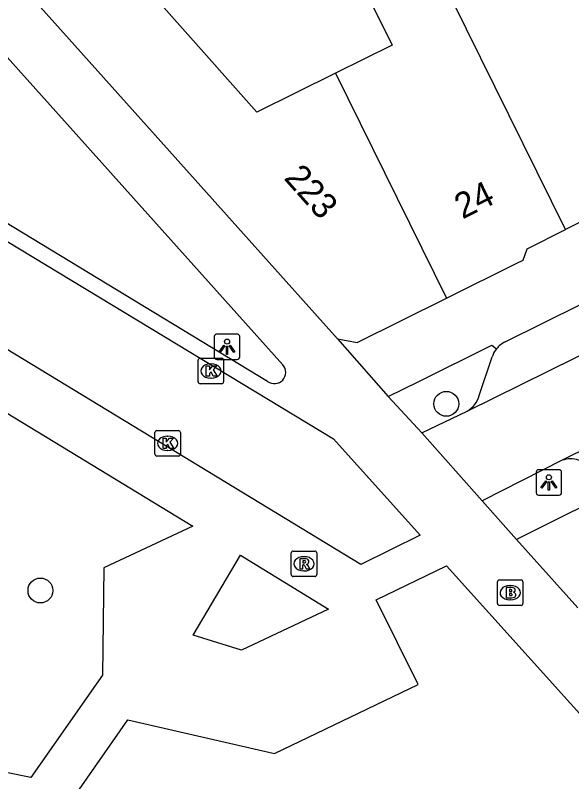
# Model space of a CAD drawing. Extents: x 159888 to 160757, y 384031 to 384746.
# Drawn here: x 160587.08 to 160608.93, y 384170.89 to 384200.98 of the extents above; entities that cross this region are included whole.
import ezdxf

# ---------------------------------------------------------------- set-up
doc = ezdxf.new("R2010")
doc.units = 0
for name, color, linetype in [('IMGEO_Boom', 7, 'Continuous'), ('IMGEO_Brandkraan', 7, 'Continuous'), ('IMGEO_Kolk', 7, 'Continuous'), ('IMGEO_Lichtpunt', 7, 'Continuous'), ('IMGEO_Pand', 7, 'Continuous'), ('IMGEO_Pand_nummerreeks', 7, 'Continuous'), ('IMGEO_Parkeervlak_open', 7, 'Continuous'), ('IMGEO_Rijbaan_lokaal_open', 7, 'Continuous'), ('IMGEO_Rioolput', 7, 'Continuous'), ('IMGEO_Voetpad_open', 7, 'Continuous')]:
    doc.layers.add(name, color=color, linetype=linetype)

msp = doc.modelspace()

# ---------------------------------------------------------------- linework, layer by layer
at = {"layer": 'IMGEO_Boom'}
for centre in [(160604.006, 384185.725), (160588.065, 384178.394)]:
    msp.add_circle(centre, 0.489, dxfattribs=at)
at = {"layer": 'IMGEO_Brandkraan'}
for p, q in [((160606.091, 384178.81), (160606.943, 384178.81)), ((160606.016, 384177.884), (160606.016, 384178.736)), ((160606.504, 384178.59), (160606.529, 384178.59)), ((160607.017, 384178.736), (160607.017, 384177.884)), ((160606.527, 384178.03), (160606.502, 384178.03)), ((160606.943, 384177.81), (160606.091, 384177.81))]:
    msp.add_line(p, q, dxfattribs=at)
for points in [[(160606.091, 384178.81), (160606.943, 384178.81)], [(160606.016, 384177.884), (160606.016, 384178.736)], [(160606.364, 384178.51), (160606.364, 384178.11), (160606.577, 384178.11)], [(160606.595, 384178.51), (160606.364, 384178.51)], [(160607.017, 384178.736), (160607.017, 384177.884)], [(160606.543, 384178.429), (160606.489, 384178.429), (160606.489, 384178.353)], [(160606.489, 384178.353), (160606.542, 384178.353)], [(160606.551, 384178.277), (160606.489, 384178.277), (160606.489, 384178.196)], [(160606.489, 384178.196), (160606.551, 384178.196)], [(160606.943, 384177.81), (160606.091, 384177.81)]]:
    msp.add_lwpolyline(points, dxfattribs=at)
for centre, radius, start, end in [((160606.093, 384178.734), 0.0765, 91.552, 178.448), ((160606.093, 384178.734), 0.0765, 91.552, 178.448), ((160606.941, 384178.734), 0.0765, 1.552, 88.448), ((160606.941, 384178.734), 0.0765, 1.552, 88.448), ((160606.599, 384178.365), 0.145, 59.4692, 91.5367), ((160606.624, 384178.412), 0.0922, 285.5137, 58.1501), ((160606.544, 384178.391), 0.0379, 267.8285, 90.9355), ((160606.552, 384178.236), 0.0404, 269.8759, 90.5077), ((160606.629, 384178.22), 0.105, 301.3115, 78.989), ((160606.093, 384177.886), 0.0765, 181.552, 268.448), ((160606.093, 384177.886), 0.0765, 181.552, 268.448), ((160606.583, 384178.361), 0.251, 268.6676, 293.5347), ((160606.941, 384177.886), 0.0765, 271.552, 358.448), ((160606.941, 384177.886), 0.0765, 271.552, 358.448)]:
    msp.add_arc(centre, radius, start, end, dxfattribs=at)
for centre, major_axis, ratio, start_param, end_param in [((160606.503, 384178.31), (-0.387, 0.002), 0.722429, 4.712389, 7.853982), ((160606.528, 384178.31), (-0.39, 0.002), 0.717154, 1.570796, 4.712389)]:
    msp.add_ellipse(centre, major_axis=major_axis, ratio=ratio, start_param=start_param, end_param=end_param, dxfattribs=at)
at = {"layer": 'IMGEO_Kolk'}
for p, q in [((160594.334, 384187.515), (160595.186, 384187.515)), ((160594.259, 384186.589), (160594.259, 384187.441)), ((160594.747, 384187.295), (160594.772, 384187.295)), ((160595.26, 384187.441), (160595.26, 384186.589)), ((160594.77, 384186.735), (160594.745, 384186.735)), ((160595.186, 384186.515), (160594.334, 384186.515)), ((160592.558, 384183.748), (160592.558, 384184.6)), ((160592.633, 384184.674), (160593.485, 384184.674)), ((160593.559, 384184.6), (160593.559, 384183.748)), ((160593.046, 384184.454), (160593.071, 384184.454)), ((160593.069, 384183.894), (160593.044, 384183.894)), ((160593.485, 384183.674), (160592.633, 384183.674))]:
    msp.add_line(p, q, dxfattribs=at)
for points in [[(160594.334, 384187.515), (160595.186, 384187.515)], [(160594.259, 384186.589), (160594.259, 384187.441)], [(160594.58, 384187.215), (160594.703, 384187.215), (160594.703, 384187.064), (160594.833, 384187.215), (160594.997, 384187.215), (160594.851, 384187.064), (160595.004, 384186.815), (160594.852, 384186.815), (160594.767, 384186.979), (160594.703, 384186.912), (160594.703, 384186.815), (160594.58, 384186.815), (160594.58, 384187.215)], [(160595.26, 384187.441), (160595.26, 384186.589)], [(160595.186, 384186.515), (160594.334, 384186.515)], [(160592.558, 384183.748), (160592.558, 384184.6)], [(160592.633, 384184.674), (160593.485, 384184.674)], [(160593.559, 384184.6), (160593.559, 384183.748)], [(160592.879, 384184.374), (160593.002, 384184.374), (160593.002, 384184.223), (160593.132, 384184.374), (160593.296, 384184.374), (160593.15, 384184.223), (160593.303, 384183.974), (160593.151, 384183.974), (160593.066, 384184.138), (160593.002, 384184.071), (160593.002, 384183.974), (160592.879, 384183.974), (160592.879, 384184.374)], [(160593.485, 384183.674), (160592.633, 384183.674)]]:
    msp.add_lwpolyline(points, dxfattribs=at)
for centre, start, end in [((160594.336, 384187.439), 91.552, 178.448), ((160594.336, 384187.439), 91.552, 178.448), ((160595.184, 384187.439), 1.552, 88.448), ((160595.184, 384187.439), 1.552, 88.448), ((160594.336, 384186.591), 181.552, 268.448), ((160594.336, 384186.591), 181.552, 268.448), ((160595.184, 384186.591), 271.552, 358.448), ((160595.184, 384186.591), 271.552, 358.448), ((160592.635, 384184.598), 91.552, 178.448), ((160592.635, 384184.598), 91.552, 178.448), ((160593.483, 384184.598), 1.552, 88.448), ((160593.483, 384184.598), 1.552, 88.448), ((160592.635, 384183.75), 181.552, 268.448), ((160592.635, 384183.75), 181.552, 268.448), ((160593.483, 384183.75), 271.552, 358.448), ((160593.483, 384183.75), 271.552, 358.448)]:
    msp.add_arc(centre, 0.0765, start, end, dxfattribs=at)
for centre, major_axis, ratio, start_param, end_param in [((160594.746, 384187.015), (-0.387, 0.002), 0.722429, 4.712389, 7.853982), ((160594.771, 384187.015), (-0.39, 0.002), 0.717154, 1.570796, 4.712389), ((160593.045, 384184.174), (-0.387, 0.002), 0.722429, 4.712389, 7.853982), ((160593.07, 384184.174), (-0.39, 0.002), 0.717154, 1.570796, 4.712389)]:
    msp.add_ellipse(centre, major_axis=major_axis, ratio=ratio, start_param=start_param, end_param=end_param, dxfattribs=at)
at = {"layer": 'IMGEO_Lichtpunt'}
for p, q in [((160595.796, 384188.466), (160594.988, 384188.466)), ((160595.796, 384188.466), (160594.988, 384188.466)), ((160594.894, 384188.371), (160594.894, 384187.564)), ((160594.894, 384188.371), (160594.894, 384187.564)), ((160595.89, 384187.564), (160595.89, 384188.371)), ((160595.89, 384187.564), (160595.89, 384188.371)), ((160594.988, 384187.47), (160595.796, 384187.47)), ((160594.988, 384187.47), (160595.796, 384187.47)), ((160607.536, 384183.042), (160607.536, 384182.235)), ((160607.536, 384183.042), (160607.536, 384182.235)), ((160608.438, 384183.137), (160607.63, 384183.137)), ((160608.438, 384183.137), (160607.63, 384183.137)), ((160608.532, 384182.235), (160608.532, 384183.042)), ((160608.532, 384182.235), (160608.532, 384183.042)), ((160607.63, 384182.141), (160608.438, 384182.141)), ((160607.63, 384182.141), (160608.438, 384182.141))]:
    msp.add_line(p, q, dxfattribs=at)
for points in [[(160595.268, 384188.035), (160595.307, 384188.007), (160595.119, 384187.745), (160595.081, 384187.772), (160595.268, 384188.035)], [(160595.37, 384187.987), (160595.417, 384187.987), (160595.417, 384187.665), (160595.37, 384187.665), (160595.37, 384187.987)], [(160595.48, 384188.007), (160595.518, 384188.034), (160595.705, 384187.772), (160595.666, 384187.744), (160595.48, 384188.007)], [(160607.91, 384182.706), (160607.949, 384182.678), (160607.761, 384182.416), (160607.723, 384182.443), (160607.91, 384182.706)], [(160608.122, 384182.678), (160608.16, 384182.705), (160608.347, 384182.443), (160608.308, 384182.415), (160608.122, 384182.678)], [(160608.012, 384182.658), (160608.059, 384182.658), (160608.059, 384182.336), (160608.012, 384182.336), (160608.012, 384182.658)]]:
    msp.add_lwpolyline(points, dxfattribs=at)
for centre in [(160595.393, 384188.169), (160608.035, 384182.84)]:
    msp.add_circle(centre, 0.0994, dxfattribs=at)
for centre, start, end in [((160594.988, 384188.371), 90, 180), ((160594.988, 384188.371), 90, 180), ((160595.796, 384188.371), 0, 90), ((160595.796, 384188.371), 0, 90), ((160594.988, 384187.564), 180, 270), ((160594.988, 384187.564), 180, 270), ((160595.796, 384187.564), 270, 0), ((160595.796, 384187.564), 270, 360), ((160607.63, 384183.042), 90, 180), ((160607.63, 384183.042), 90, 180), ((160608.438, 384183.042), 0, 90), ((160608.438, 384183.042), 0, 90), ((160607.63, 384182.235), 180, 270), ((160607.63, 384182.235), 180, 270), ((160608.438, 384182.235), 270, 0), ((160608.438, 384182.235), 270, 360)]:
    msp.add_arc(centre, 0.0946, start, end, dxfattribs=at)
at = {"layer": 'IMGEO_Pand'}
for points in [[(160602.026, 384206.072), (160600.839, 384208.478), (160599.378, 384207.757), (160599.048, 384206.64), (160598.876, 384206.056), (160598.842, 384205.942), (160599.416, 384204.781), (160601.875, 384199.811), (160599.652, 384198.711)], [(160608.69, 384192.566), (160602.026, 384206.072)], [(160599.652, 384198.711), (160596.565, 384197.183), (160590.206, 384204.356)], [(160587.501, 384201.938), (160593.357, 384195.399), (160599.738, 384188.271)], [(160599.652, 384198.711), (160604.013, 384189.871)], [(160613.91, 384194.73), (160610.948, 384193.264), (160610.199, 384193.312), (160608.69, 384192.566)], [(160604.013, 384189.871), (160606.78, 384191.244), (160607.026, 384191.366), (160607.178, 384191.818), (160608.69, 384192.566)], [(160599.738, 384188.271), (160600.509, 384188.134), (160604.013, 384189.871)]]:
    msp.add_lwpolyline(points, dxfattribs=at)
at = {"layer": 'IMGEO_Parkeervlak_open'}
for points in [[(160605.3, 384186.055), (160605.814, 384187.577)], [(160611.263, 384182.922), (160611.175, 384182.903), (160611.086, 384182.891), (160610.996, 384182.888), (160610.907, 384182.893), (160610.818, 384182.905), (160610.73, 384182.926), (160610.645, 384182.954), (160609.202, 384183.509), (160609.123, 384183.534), (160609.042, 384183.552), (160608.96, 384183.563), (160608.877, 384183.566), (160608.794, 384183.562), (160608.712, 384183.55), (160608.631, 384183.532), (160608.555, 384183.507)]]:
    msp.add_lwpolyline(points, dxfattribs=at)
for centre, radius, start, end in [((160606.705, 384187.311), 0.93, 141.7252, 163.3842), ((160604.344, 384186.297), 0.986, 298.9284, 345.783)]:
    msp.add_arc(centre, radius, start, end, dxfattribs=at)
at = {"layer": 'IMGEO_Rijbaan_lokaal_open'}
for points in [[(160574.795, 384195.12), (160574.253, 384198.177), (160573.898, 384199.879), (160599.571, 384184.354), (160602.978, 384180.566), (160600.649, 384179.409), (160574.795, 384195.12)], [(160631.154, 384194.673), (160608.555, 384183.507)], [(160604.821, 384185.434), (160622.91, 384194.365)], [(160603.04, 384184.581), (160604.821, 384185.434)], [(160605.413, 384181.92), (160603.04, 384184.581)], [(160608.555, 384183.507), (160605.413, 384181.92)]]:
    msp.add_lwpolyline(points, dxfattribs=at)
at = {"layer": 'IMGEO_Rioolput'}
for p, q in [((160597.914, 384179.017), (160597.914, 384179.869)), ((160597.989, 384179.943), (160598.841, 384179.943)), ((160598.402, 384179.723), (160598.427, 384179.723)), ((160598.915, 384179.869), (160598.915, 384179.017)), ((160598.425, 384179.163), (160598.4, 384179.163)), ((160598.841, 384178.943), (160597.989, 384178.943))]:
    msp.add_line(p, q, dxfattribs=at)
for points in [[(160597.914, 384179.017), (160597.914, 384179.869)], [(160597.989, 384179.943), (160598.841, 384179.943)], [(160598.915, 384179.869), (160598.915, 384179.017)], [(160598.503, 384179.641), (160598.251, 384179.643), (160598.251, 384179.243)], [(160598.251, 384179.243), (160598.375, 384179.243), (160598.375, 384179.405), (160598.386, 384179.405)], [(160598.429, 384179.562), (160598.375, 384179.562), (160598.375, 384179.481)], [(160598.375, 384179.481), (160598.427, 384179.481)], [(160598.433, 384179.376), (160598.504, 384179.243), (160598.644, 384179.243), (160598.579, 384179.369)], [(160598.841, 384178.943), (160597.989, 384178.943)]]:
    msp.add_lwpolyline(points, dxfattribs=at)
for centre, radius, start, end in [((160597.991, 384179.867), 0.0765, 91.552, 178.448), ((160597.991, 384179.867), 0.0765, 91.552, 178.448), ((160598.839, 384179.867), 0.0765, 1.552, 88.448), ((160598.839, 384179.867), 0.0765, 1.552, 88.448), ((160598.385, 384179.352), 0.0533, 26.0293, 88.6989), ((160598.411, 384179.67), 0.19, 274.7715, 282.9687), ((160598.435, 384179.466), 0.0964, 77.0061, 93.1865), ((160598.449, 384179.523), 0.0378, 276.6634, 79.6772), ((160598.502, 384179.531), 0.109, 350.3612, 89.416), ((160598.5, 384179.531), 0.112, 277.5842, 350.9817), ((160598.484, 384179.316), 0.108, 29.5134, 73.7905), ((160597.991, 384179.019), 0.0765, 181.552, 268.448), ((160597.991, 384179.019), 0.0765, 181.552, 268.448), ((160598.839, 384179.019), 0.0765, 271.552, 358.448), ((160598.839, 384179.019), 0.0765, 271.552, 358.448)]:
    msp.add_arc(centre, radius, start, end, dxfattribs=at)
for centre, major_axis, ratio, start_param, end_param in [((160598.401, 384179.443), (-0.387, 0.002), 0.722429, 4.712389, 7.853982), ((160598.426, 384179.443), (-0.39, 0.002), 0.717154, 1.570796, 4.712389)]:
    msp.add_ellipse(centre, major_axis=major_axis, ratio=ratio, start_param=start_param, end_param=end_param, dxfattribs=at)
at = {"layer": 'IMGEO_Voetpad_open'}
for points in [[(160569.375, 384213.624), (160572.62, 384215.216), (160574.218, 384213.329), (160597.588, 384187.252)], [(160596.989, 384186.607), (160573.677, 384200.736), (160572.385, 384205.039)], [(160606.317, 384188.154), (160619.767, 384194.825)], [(160576.685, 384174.708), (160575.207, 384191.801), (160576.078, 384191.853), (160594.044, 384180.925), (160590.549, 384179.288)], [(160599.738, 384188.271), (160601.729, 384186.007)], [(160601.729, 384186.007), (160602.924, 384186.603), (160605.797, 384188.035), (160605.975, 384187.887)], [(160603.04, 384184.581), (160601.729, 384186.007)], [(160611.263, 384182.922), (160611.26, 384182.64), (160606.763, 384180.403)], [(160606.763, 384180.403), (160605.413, 384181.92)], [(160606.763, 384180.403), (160609.172, 384177.714)], [(160595.968, 384176.052), (160594.057, 384176.644), (160595.923, 384179.777), (160599.373, 384177.656), (160595.968, 384176.052)], [(160589.599, 384170.594), (160591.496, 384173.311), (160597.26, 384171.989), (160602.897, 384174.704), (160601.257, 384178.025), (160604.011, 384179.36), (160623.73, 384157.47)], [(160590.549, 384179.288), (160590.505, 384175.074), (160587.686, 384171.048), (160585.73, 384171.443), (160578.026, 384172.915)]]:
    msp.add_lwpolyline(points, dxfattribs=at)
for centre, radius, start, end in [((160606.725, 384187.279), 0.965, 114.9876, 140.9708), ((160597.256, 384186.959), 0.442, 232.7979, 41.4375)]:
    msp.add_arc(centre, radius, start, end, dxfattribs=at)

# ---------------------------------------------------------------- texts
at = {"layer": 'IMGEO_Pand_nummerreeks'}
for s, rotation, p in [('223', 311.7283, (160597.595, 384194.571)), ('24', 26.2758, (160604.644, 384192.962))]:
    msp.add_text(s, height=1, rotation=rotation, dxfattribs=at).set_placement(p)

doc.saveas('drawing.dxf')
